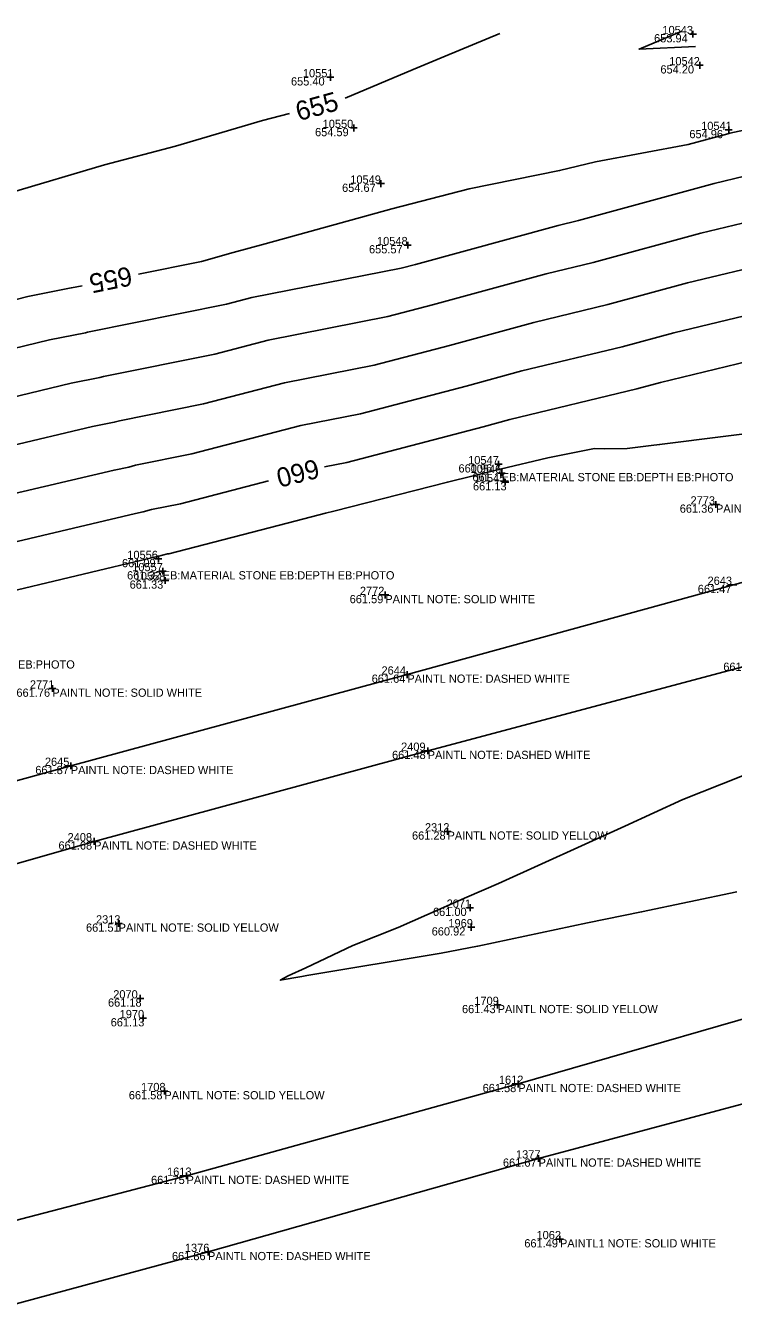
# Model space of a CAD drawing. Extents: x 2129350 to 2137777, y 657588 to 659885.
# Drawn here: x 2131955 to 2132058.2, y 658341.9 to 658530.3 of the extents above; entities that cross this region are included whole.
import ezdxf

# ---------------------------------------------------------------- set-up
doc = ezdxf.new("R2010")
doc.units = 0
for name, color, linetype in [('DT_X_Contour_Major', 7, 'Continuous'), ('DT_X_Contour_Minor', 7, 'Continuous'), ('PV_X_COP', 7, 'Continuous'), ('SV_X_Shot_Marker', 7, 'Continuous'), ('SV_X_Text_Comment', 7, 'Continuous'), ('SV_X_Text_Elevation', 7, 'Continuous'), ('SV_X_Text_Name', 7, 'Continuous')]:
    doc.layers.add(name, color=color, linetype=linetype)

msp = doc.modelspace()

# ---------------------------------------------------------------- linework, layer by layer
at = {"layer": 'DT_X_Contour_Major'}
for points in [[(2132001.59, 658519.72), (2132011.54, 658523.87), (2132016.22, 658525.84), (2132024.19, 658529.15)], [(2131897.53, 658489.68), (2131902.76, 658491.05), (2131914.58, 658493.62), (2131920.48, 658495.8), (2131927.88, 658498), (2131937.97, 658501.73), (2131951.74, 658505.64), (2131951.97, 658505.71), (2131952.75, 658505.91), (2131966.52, 658510.01), (2131976.87, 658512.73), (2131989.58, 658516.44), (2131993.5, 658517.48)], [(2132068.75, 658516.96), (2132066.38, 658516.45), (2132066.31, 658516.43), (2132066.3, 658516.43), (2132057.72, 658514.59), (2132057.4, 658514.52), (2132051.66, 658512.95), (2132038.14, 658510.44), (2132032.89, 658509.15), (2132019.69, 658506.47), (2132008.43, 658503.56), (2131989.96, 658498.45), (2131985.3, 658497.21), (2131980.66, 658495.88), (2131971.47, 658494.02)], [(2131963.24, 658492.36), (2131961.71, 658492.06), (2131961.63, 658492.03), (2131955.35, 658490.77), (2131953.63, 658490.36), (2131931.11, 658483.75), (2131930.29, 658483.56), (2131918.52, 658480.08), (2131894.89, 658474.52), (2131894.19, 658474.35), (2131870.81, 658468.84), (2131869.87, 658468.61), (2131869.86, 658468.6), (2131867.92, 658468.15), (2131866.36, 658467.72)], [(2131998.58, 658465.94), (2132001.87, 658466.59), (2132021.74, 658471.77), (2132025.63, 658472.83), (2132044.13, 658477.3), (2132047.61, 658478.25), (2132068.45, 658483.28), (2132069.61, 658483.53), (2132071.76, 658484), (2132093.84, 658488.83), (2132095.81, 658489.25)], [(2131893.34, 658440.01), (2131896.21, 658440.73), (2131901.57, 658441.99), (2131920.54, 658446.72), (2131925.84, 658447.97), (2131928.48, 658448.75), (2131946.53, 658453.07), (2131951.05, 658454.39), (2131971.06, 658459.15), (2131972.15, 658459.37), (2131973.39, 658459.69), (2131977.6, 658460.54), (2131990.44, 658463.88)]]:
    msp.add_lwpolyline(points, dxfattribs=at)
at = {"layer": 'DT_X_Contour_Minor'}
for points in [[(2132052.73, 658527.26), (2132044.48, 658526.87), (2132050.7, 658529.47)], [(2131953.11, 658483.17), (2131958.49, 658484.44), (2131963.73, 658485.5), (2131964.04, 658485.58), (2131984.29, 658489.66), (2131987.99, 658490.63), (2132009.8, 658494.93), (2132011.89, 658495.47), (2132032.67, 658501.16), (2132035.66, 658501.88), (2132055.45, 658507.26), (2132059.86, 658508.33)], [(2131952.6, 658475.97), (2131961.63, 658478.12), (2131965.84, 658478.97), (2131966.38, 658479.11), (2131982.62, 658482.38), (2131990.38, 658484.4), (2132007.82, 658487.84), (2132014.35, 658489.55), (2132030.91, 658494.08), (2132037.78, 658495.74), (2132053.49, 658500.01), (2132062.01, 658502.07)], [(2131952.08, 658468.78), (2131964.77, 658471.8), (2131967.94, 658472.44), (2131968.72, 658472.64), (2131980.94, 658475.1), (2131992.78, 658478.18), (2132005.83, 658480.76), (2132016.81, 658483.62), (2132029.15, 658487), (2132039.9, 658489.59), (2132051.53, 658492.76), (2132064.15, 658495.8)], [(2131951.56, 658461.59), (2131967.91, 658465.47), (2131970.04, 658465.9), (2131971.05, 658466.16), (2131979.27, 658467.82), (2131995.17, 658471.96), (2132003.85, 658473.67), (2132019.27, 658477.7), (2132027.39, 658479.92), (2132042.01, 658483.45), (2132049.57, 658485.5), (2132066.3, 658489.54)], [(2131950.53, 658447.2), (2131974.2, 658452.83), (2131974.25, 658452.84), (2131975.72, 658453.22), (2131975.92, 658453.26), (2131994.46, 658458.08), (2131998.73, 658459.17), (2131999.96, 658459.48), (2132016.52, 658463.7), (2132024.24, 658465.61), (2132031.18, 658467.23), (2132037.99, 658468.62), (2132039.47, 658468.54), (2132042.74, 658468.59), (2132046.25, 658469.03), (2132047.46, 658469.18), (2132047.46, 658469.18), (2132066.43, 658471.58)], [(2132065.18, 658423.1), (2132050.87, 658417.4), (2132042.38, 658413.52), (2132023.98, 658405.13), (2132019.37, 658403.18), (2132019.36, 658403.18), (2132009.35, 658398.74), (2132002.74, 658396.09), (2131995.9, 658392.84), (2131993.29, 658391.7), (2131992.14, 658391.05), (2131995.29, 658391.57), (2131996.04, 658391.71), (2132015.63, 658395.01), (2132020.9, 658395.99), (2132020.95, 658396), (2132036.96, 658399.43), (2132044.85, 658401), (2132058.74, 658403.95)]]:
    msp.add_lwpolyline(points, dxfattribs=at)
at = {"layer": 'PV_X_COP'}
for points in [[(2132202.83, 658488.38), (2132155.56, 658475.63), (2132106.82, 658462.06), (2132058.23, 658448.72), (2132010.68, 658435.63), (2131961.6, 658422.31), (2131914.05, 658409.25), (2131865.68, 658395.41), (2131817.88, 658382.33), (2131768.98, 658369.25), (2131721.26, 658356.24), (2131673.31, 658343.07), (2131624.9, 658329.64), (2131575.84, 658315.95), (2131528.03, 658302.66), (2131480.18, 658289.6)], [(2131434.96, 658264.62), (2131482.99, 658278.86), (2131531.35, 658291.7), (2131579.8, 658304.53), (2131627.59, 658318.32), (2131676.42, 658331.06), (2131724.39, 658344.88), (2131772.33, 658357.98), (2131820.4, 658371.32), (2131868.44, 658385.3), (2131917.07, 658397.56), (2131965.01, 658411.3), (2132013.65, 658424.51), (2132062, 658437.37), (2132109.91, 658450.62), (2132158.56, 658463.82), (2132206.06, 658477.43)], [(2132219.18, 658429.82), (2132171.04, 658416.39), (2132123.24, 658402.04), (2132074.74, 658389.73), (2132026.86, 658375.92), (2131978.48, 658362.52), (2131930.38, 658349.99), (2131881.84, 658336.47), (2131833.58, 658323.11), (2131785.59, 658310.04), (2131736.99, 658296.06), (2131689.31, 658282.66), (2131640.89, 658270.23), (2131593.04, 658256.99), (2131544.72, 658243.6), (2131496.4, 658230.41), (2131448.12, 658216.93)], [(2131451.49, 658205.21), (2131499.77, 658218.79), (2131547.68, 658232.21), (2131596.22, 658245.48), (2131644.19, 658258.61), (2131693.03, 658271.05), (2131740.4, 658284.7), (2131788.8, 658297.99), (2131837.2, 658311.72), (2131885.18, 658324.95), (2131933.63, 658338.43), (2131981.61, 658351.41), (2132029.82, 658365.04), (2132078.39, 658378.04), (2132126.27, 658391.57), (2132174.31, 658404.93), (2132222.67, 658417.74)]]:
    msp.add_lwpolyline(points, dxfattribs=at)
at = {"layer": 'SV_X_Shot_Marker'}
for p, q in [((2132051.84, 658529.05), (2132052.84, 658529.05)), ((2132052.34, 658529.55), (2132052.34, 658528.55)), ((2132052.34, 658529.05), (2132052.34, 658529.05)), ((2132052.83, 658524.51), (2132053.83, 658524.51)), ((2132053.33, 658525.01), (2132053.33, 658524.01)), ((2132053.33, 658524.51), (2132053.33, 658524.51)), ((2131998.96, 658522.76), (2131999.96, 658522.76)), ((2131999.46, 658523.26), (2131999.46, 658522.26)), ((2131999.46, 658522.76), (2131999.46, 658522.76)), ((2132002.38, 658515.36), (2132003.38, 658515.36)), ((2132002.88, 658515.86), (2132002.88, 658514.86)), ((2132002.88, 658515.36), (2132002.88, 658515.36)), ((2132057.05, 658515.07), (2132058.05, 658515.07)), ((2132057.55, 658515.57), (2132057.55, 658514.57)), ((2132057.55, 658515.07), (2132057.55, 658515.07)), ((2132006.83, 658507.74), (2132006.83, 658506.74)), ((2132006.33, 658507.24), (2132007.33, 658507.24)), ((2132006.83, 658507.24), (2132006.83, 658507.24)), ((2132010.23, 658498.27), (2132011.23, 658498.27)), ((2132010.73, 658498.77), (2132010.73, 658497.77)), ((2132010.73, 658498.27), (2132010.73, 658498.27)), ((2132023.5, 658466.31), (2132024.5, 658466.31)), ((2132024, 658466.81), (2132024, 658465.81)), ((2132024, 658466.31), (2132024, 658466.31)), ((2132023.95, 658465.03), (2132024.95, 658465.03)), ((2132024.45, 658465.53), (2132024.45, 658464.53)), ((2132024.45, 658465.03), (2132024.45, 658465.03)), ((2132024.96, 658464.2), (2132024.96, 658463.2)), ((2132024.46, 658463.7), (2132025.46, 658463.7)), ((2132024.96, 658463.7), (2132024.96, 658463.7)), ((2132055.19, 658460.44), (2132056.19, 658460.44)), ((2132055.69, 658460.94), (2132055.69, 658459.94)), ((2132055.69, 658460.44), (2132055.69, 658460.44)), ((2131974.37, 658452.99), (2131974.37, 658451.99)), ((2131973.87, 658452.49), (2131974.87, 658452.49)), ((2131974.37, 658452.49), (2131974.37, 658452.49)), ((2131975.01, 658451.21), (2131975.01, 658450.21)), ((2131974.51, 658450.71), (2131975.51, 658450.71)), ((2131974.88, 658449.36), (2131975.88, 658449.36)), ((2131975.01, 658450.71), (2131975.01, 658450.71)), ((2131975.38, 658449.86), (2131975.38, 658448.86)), ((2131975.38, 658449.36), (2131975.38, 658449.36)), ((2132006.97, 658447.24), (2132007.97, 658447.24)), ((2132007.47, 658447.74), (2132007.47, 658446.74)), ((2132007.47, 658447.24), (2132007.47, 658447.24)), ((2132057.73, 658448.72), (2132058.73, 658448.72)), ((2132010.68, 658436.13), (2132010.68, 658435.13)), ((2131958.91, 658434.09), (2131958.91, 658433.09)), ((2132010.18, 658435.63), (2132011.18, 658435.63)), ((2132010.68, 658435.63), (2132010.68, 658435.63)), ((2131958.41, 658433.59), (2131959.41, 658433.59)), ((2131958.91, 658433.59), (2131958.91, 658433.59)), ((2132013.65, 658425.01), (2132013.65, 658424.01)), ((2131961.6, 658422.81), (2131961.6, 658421.81)), ((2132013.15, 658424.51), (2132014.15, 658424.51)), ((2132013.65, 658424.51), (2132013.65, 658424.51)), ((2131961.1, 658422.31), (2131962.1, 658422.31)), ((2131961.6, 658422.31), (2131961.6, 658422.31)), ((2131965.01, 658411.8), (2131965.01, 658410.8)), ((2132016.04, 658412.75), (2132017.04, 658412.75)), ((2132016.54, 658413.25), (2132016.54, 658412.25)), ((2132016.54, 658412.75), (2132016.54, 658412.75)), ((2131964.51, 658411.3), (2131965.51, 658411.3)), ((2131965.01, 658411.3), (2131965.01, 658411.3)), ((2132019.83, 658402.12), (2132019.83, 658401.12)), ((2132019.33, 658401.62), (2132020.33, 658401.62)), ((2132019.83, 658401.62), (2132019.83, 658401.62)), ((2131968.07, 658399.32), (2131969.07, 658399.32)), ((2131968.57, 658399.82), (2131968.57, 658398.82)), ((2131968.57, 658399.32), (2131968.57, 658399.32)), ((2132019.51, 658398.77), (2132020.51, 658398.77)), ((2132020.01, 658399.27), (2132020.01, 658398.27)), ((2132020.01, 658398.77), (2132020.01, 658398.77)), ((2131971.74, 658388.89), (2131971.74, 658387.89)), ((2131971.24, 658388.39), (2131972.24, 658388.39)), ((2131971.74, 658388.39), (2131971.74, 658388.39)), ((2132023.35, 658387.44), (2132024.35, 658387.44)), ((2132023.85, 658387.94), (2132023.85, 658386.94)), ((2132023.85, 658387.44), (2132023.85, 658387.44)), ((2131971.63, 658385.51), (2131972.63, 658385.51)), ((2131972.13, 658386.01), (2131972.13, 658385.01)), ((2131972.13, 658385.51), (2131972.13, 658385.51)), ((2132026.36, 658375.92), (2132027.36, 658375.92)), ((2132026.86, 658376.42), (2132026.86, 658375.42)), ((2132026.86, 658375.92), (2132026.86, 658375.92)), ((2131974.75, 658374.87), (2131975.75, 658374.87)), ((2131975.25, 658375.37), (2131975.25, 658374.37)), ((2131975.25, 658374.87), (2131975.25, 658374.87)), ((2132029.32, 658365.04), (2132030.32, 658365.04)), ((2132029.82, 658365.54), (2132029.82, 658364.54)), ((2132029.82, 658365.04), (2132029.82, 658365.04)), ((2131977.98, 658362.52), (2131978.98, 658362.52)), ((2131978.48, 658363.02), (2131978.48, 658362.02)), ((2131978.48, 658362.52), (2131978.48, 658362.52)), ((2132032.44, 658353.27), (2132033.44, 658353.27)), ((2132032.94, 658353.77), (2132032.94, 658352.77)), ((2132032.94, 658353.27), (2132032.94, 658353.27)), ((2131981.11, 658351.41), (2131982.11, 658351.41)), ((2131981.61, 658351.91), (2131981.61, 658350.91)), ((2131981.61, 658351.41), (2131981.61, 658351.41))]:
    msp.add_line(p, q, dxfattribs=at)

# ---------------------------------------------------------------- texts
at = {"layer": 'DT_X_Contour_Major'}
for s, rotation, p in [('655', 15.4713, (2131994.84, 658516.35)), ('655', 191.3984, (2131970.22, 658495.2)), ('660', 194.1644, (2131997.41, 658467.12))]:
    msp.add_text(s, height=2.8, rotation=rotation, dxfattribs=at).set_placement(p)
at = {"layer": 'SV_X_Text_Comment'}
for s, p in [('EB:MATERIAL STONE EB:DEPTH EB:PHOTO', (2132024.45, 658463.83)), ('PAINTL NOTE: SOLID WHITE', (2132055.69, 658459.24)), ('EB:MATERIAL STONE EB:DEPTH EB:PHOTO', (2131975.01, 658449.51)), ('PAINTL NOTE: SOLID WHITE', (2132007.47, 658446.04)), ('EB:MATERIAL STONE EB:DEPTH EB:PHOTO', (2131928.39, 658436.51)), ('PAINTL NOTE: DASHED WHITE', (2132010.68, 658434.43)), ('PAINTL NOTE: SOLID WHITE', (2131958.91, 658432.39)), ('PAINTL NOTE: DASHED WHITE', (2132013.65, 658423.31)), ('PAINTL NOTE: DASHED WHITE', (2131961.6, 658421.11)), ('PAINTL NOTE: SOLID YELLOW', (2132016.54, 658411.55)), ('PAINTL NOTE: DASHED WHITE', (2131965.01, 658410.1)), ('PAINTL NOTE: SOLID YELLOW', (2131968.57, 658398.12)), ('PAINTL NOTE: SOLID YELLOW', (2132023.85, 658386.24)), ('PAINTL NOTE: DASHED WHITE', (2132026.86, 658374.72)), ('PAINTL NOTE: SOLID YELLOW', (2131975.25, 658373.67)), ('PAINTL NOTE: DASHED WHITE', (2132029.82, 658363.84)), ('PAINTL NOTE: DASHED WHITE', (2131978.48, 658361.32)), ('PAINTL1 NOTE: SOLID WHITE', (2132032.94, 658352.07)), ('PAINTL NOTE: DASHED WHITE', (2131981.61, 658350.21))]:
    msp.add_text(s, height=1.2, dxfattribs=at).set_placement(p)
at = {"layer": 'SV_X_Text_Elevation'}
for s, p in [('653.94', (2132046.67, 658527.85)), ('654.20', (2132047.59, 658523.31)), ('655.40', (2131993.71, 658521.56)), ('654.59', (2131997.22, 658514.16)), ('654.96', (2132051.81, 658513.87)), ('654.67', (2132001.16, 658506.04)), ('655.57', (2132005.09, 658497.07)), ('660.96', (2132018.14, 658465.11)), ('661.11', (2132020.17, 658463.83)), ('661.13', (2132020.25, 658462.5)), ('661.36', (2132050.41, 658459.24)), ('661.09', (2131969.06, 658451.29)), ('661.32', (2131969.81, 658449.51)), ('661.33', (2131970.18, 658448.16)), ('661.59', (2132002.27, 658446.04)), ('661.47', (2132053.04, 658447.52)), ('661.26', (2132056.76, 658436.17)), ('661.64', (2132005.48, 658434.43)), ('661.76', (2131953.67, 658432.39)), ('661.48', (2132008.45, 658423.31)), ('661.87', (2131956.42, 658421.11)), ('661.28', (2132011.36, 658411.55)), ('661.68', (2131959.8, 658410.1)), ('661.00', (2132014.42, 658400.42)), ('661.51', (2131963.82, 658398.12)), ('660.92', (2132014.23, 658397.57)), ('661.18', (2131967.02, 658387.19)), ('661.43', (2132018.65, 658386.24)), ('661.13', (2131967.42, 658384.31)), ('661.58', (2132021.66, 658374.72)), ('661.58', (2131970.06, 658373.67)), ('661.67', (2132024.62, 658363.84)), ('661.75', (2131973.31, 658361.32)), ('661.49', (2132027.74, 658352.07)), ('661.86', (2131976.35, 658350.21))]:
    msp.add_text(s, height=1.2, dxfattribs=at).set_placement(p)
at = {"layer": 'SV_X_Text_Name'}
for s, p in [('10543', (2132047.88, 658529.05)), ('10542', (2132048.88, 658524.51)), ('10551', (2131995.45, 658522.76)), ('10550', (2131998.33, 658515.36)), ('10541', (2132053.53, 658515.07)), ('10549', (2132002.36, 658507.24)), ('10548', (2132006.26, 658498.27)), ('10547', (2132019.55, 658466.31)), ('10546', (2132019.91, 658465.03)), ('10545', (2132020.5, 658463.7)), ('2773', (2132051.98, 658460.44)), ('10556', (2131969.84, 658452.49)), ('10557', (2131970.56, 658450.71)), ('10558', (2131970.92, 658449.36)), ('2643', (2132054.46, 658448.72)), ('2772', (2132003.76, 658447.24)), ('2644', (2132006.91, 658435.63)), ('2771', (2131955.63, 658433.59)), ('2409', (2132009.77, 658424.51)), ('2645', (2131957.82, 658422.31)), ('2312', (2132013.25, 658412.75)), ('2408', (2131961.13, 658411.3)), ('2071', (2132016.41, 658401.62)), ('2313', (2131965.28, 658399.32)), ('1969', (2132016.67, 658398.77)), ('2070', (2131967.79, 658388.39)), ('1709', (2132020.45, 658387.44)), ('1970', (2131968.73, 658385.51)), ('1708', (2131971.85, 658374.87)), ('1612', (2132024.03, 658375.92)), ('1377', (2132026.53, 658365.04)), ('1613', (2131975.64, 658362.52)), ('1062', (2132029.52, 658353.27)), ('1376', (2131978.24, 658351.41))]:
    msp.add_text(s, height=1.2, dxfattribs=at).set_placement(p)

doc.saveas('drawing.dxf')
